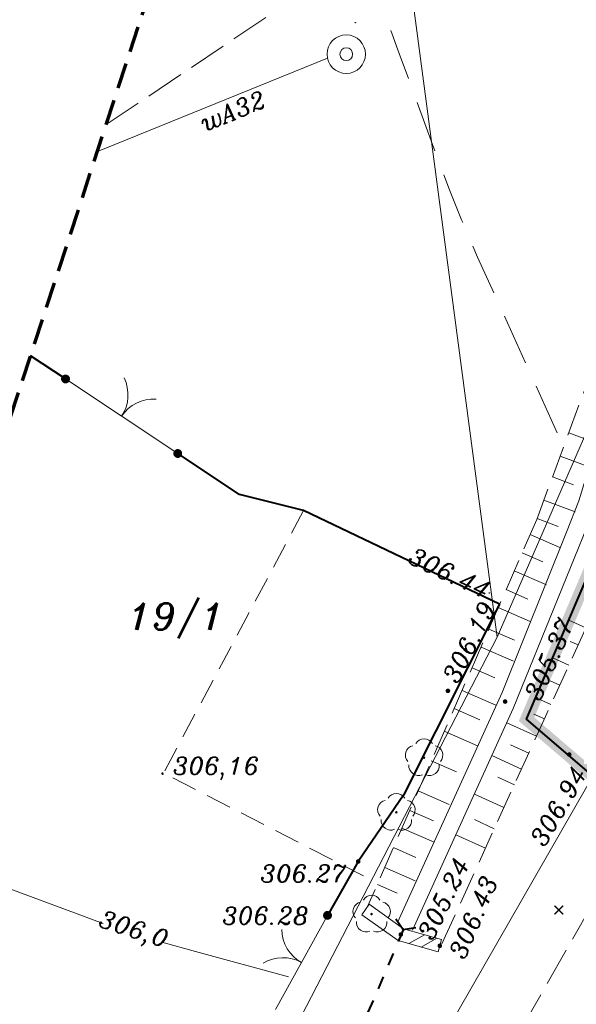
# Model space of a CAD drawing. Extents: x 4615668 to 9294084, y 5325188 to 10688993.
# Tile 600 of 656: x 4651519 to 4651541, y 5338662 to 5338700. Entities that reach past the tile are written whole.
import ezdxf

# ---------------------------------------------------------------- set-up
doc = ezdxf.new("R2010")
doc.units = 0
doc.header["$MEASUREMENT"] = 0
for name, pattern in [('BUBZ02', [1.75, 1.25, -0.5]), ('DASHDOT', [25.4, 12.7, -6.35, 0, -6.35]), ('DASHED', [19.05, 12.7, -6.35]), ('EGBK02', [2, 1.5, -0.5]), ('KTCR', [1.5, 1, -0.5]), ('KTJZ01', [2, 1.5, -0.5]), ('l215_500', [2.5, 1.5, -0.4125, 0.175, -0.4125]), ('l217_500', [2, 1.5, -0.5]), ('l219_500', [0.5, -0.25, 0, -0.25]), ('l266_500', [1, 0.5, -0.5]), ('l423_500', [2, 1.5, -0.5]), ('l424_500', [1.5, 1, -0.5]), ('l641_500', [1.5, 1, -0.5]), ('l812_500', [3, 2, -1]), ('l823_500', [1.75, 1.25, -0.5])]:
    doc.linetypes.add(name, pattern=pattern)
for name, color, linetype in [('52', 7, 'Continuous'), ('projekt', 202, 'Continuous'), ('sciany', 1, 'Continuous')]:
    doc.layers.add(name, color=color, linetype=linetype)
for name, color, linetype, lineweight in [('chodnik', 7, 'l423_500', 13), ('g', 7, 'Continuous', 13), ('gr_dzialki', 7, 'l219_500', 13), ('gr_klasy', 7, 'l217_500', 13), ('jezdnia', 7, 'l424_500', 13), ('mur', 7, 'Continuous', 13), ('nr_dzialki', 7, 'Continuous', 13), ('ogr_symb', 7, 'l901_500', 40), ('pkt_wys', 7, 'Continuous', 13), ('przepust', 7, 'l266_500', 40), ('rowy', 7, 'l266_500', 13), ('skarpa_gora', 7, 'l823_500', 13), ('skarpa_umoc', 7, 'Continuous', 13), ('w', 7, 'Continuous', 13), ('w_elem_naziemne', 7, 'Continuous', 13), ('warst_ciagla', 7, 'Continuous', 0), ('warst_opis', 7, 'Continuous', 0), ('warst_przeryw', 7, 'l812_500', 0), ('Wymiar', 7, 'Continuous', 9), ('zakresy', 7, 'l215_500', 70), ('zielen', 7, 'Continuous', 13)]:
    doc.layers.add(name, color=color, linetype=linetype, lineweight=lineweight)
doc.styles.add('Style-ITALIC_1250', font='ITALIC_1250.shx')
doc.styles.add('txt', font='TXT', dxfattribs={"height": 0.2})
doc.linetypes.add('KTOK05', pattern='A,3.75,[16,dgnlstyle-2015all.shx,S=0.0028,R=0,X=0,Y=0],3.75', length=7.5)
doc.linetypes.add('l901_500', pattern='A,3.75,[38,dgnlstyle-2015all.shx,S=0.0028,R=0,X=0,Y=0],3.75', length=7.5)

# ---------------------------------------------------------------- blocks, each defined once
blk = doc.blocks.new('WYS')
at = {"layer": '52', "color": 67, "linetype": 'Continuous'}
blk.add_circle((0, 0), 0.08, dxfattribs=at)
blk = doc.blocks.new('922_5')
at = {"layer": 'zielen', "linetype": 'Continuous', "lineweight": 13}
h = blk.add_hatch(color=96, dxfattribs=at)
edge = h.paths.add_edge_path()
edge.add_arc((0, 0), 0.05, 0, 360)
at = {"layer": 'zielen', "color": 96, "linetype": 'Continuous', "lineweight": 13}
for centre, start, end in [((-0.352, 0.098), 101.9988, 221.9759), ((0.005, 0.357), 30.1243, 149.8757), ((0.362, 0.098), 318.0241, 78.0012), ((-0.215, -0.321), 174.335, 293.7607), ((0.225, -0.321), 246.2393, 5.665)]:
    blk.add_arc(centre, 0.375, start, end, dxfattribs=at)
blk = doc.blocks.new('SB_1')
at = {"color": 0, "linetype": 'ByBlock', "lineweight": -2}
for radius in [7.5, 2.5]:
    blk.add_circle((0, 0), radius, dxfattribs=at)
blk = doc.blocks.new('*U106')
at = {"layer": 'mur', "color": 7, "linetype": 'Continuous', "lineweight": 13}
for p, q in [((0, 0.0005), (-0.0007, -0.0002)), ((0.0007, 0.0005), (0, -0.0002))]:
    blk.add_line(p, q, dxfattribs=at)
blk = doc.blocks.new('140_1')
at = {"linetype": 'ByBlock', "lineweight": -2}
blk.add_hatch(color=0, dxfattribs=at).paths.add_polyline_path([(0.9, 0, 1), (-0.9, 0, 1)], flags=16)
blk = doc.blocks.new('140')
at = {"linetype": 'ByBlock', "lineweight": -2}
blk.add_hatch(color=0, dxfattribs=at).paths.add_polyline_path([(0.45, 0, 1), (-0.45, 0, 1)], flags=16)
blk = doc.blocks.new('G$C3390F2A0')
at = {"layer": 'ogr_symb', "linetype": 'Continuous', "lineweight": 13}
h = blk.add_hatch(color=7, dxfattribs=at)
edge = h.paths.add_edge_path()
edge.add_arc((35.651, 93.303), 0.175, 326.431, 686.431)
h = blk.add_hatch(color=7, dxfattribs=at)
edge = h.paths.add_edge_path()
edge.add_arc((40.029, 90.397), 0.175, 326.431, 686.431)
h = blk.add_hatch(color=7, dxfattribs=at)
edge = h.paths.add_edge_path()
edge.add_arc((45.872, 72.387), 0.175, 61.1173, 421.1173)
at = {"layer": 'chodnik', "color": 7, "linetype": 'KTCR', "lineweight": 13, "flags": 128}
blk.add_lwpolyline([(44.936, 88.172), (39.479, 77.938), (47.276, 73.93)], dxfattribs=at)
at = {"layer": 'g', "color": 52, "linetype": 'Continuous', "lineweight": 13, "flags": 128}
blk.add_lwpolyline([(48.976, 65.2), (56.987, 79.156), (61.682, 90.597), (66.25, 102.15), (67.511, 105.295)], dxfattribs=at)
at = {"layer": 'gr_dzialki', "color": 96, "linetype": 'Continuous', "lineweight": 13}
for p, q in [((46.136, 131.192), (52.493, 83.242)), ((52.493, 83.242), (60.474, 101.588)), ((52.493, 83.242), (60.474, 101.588)), ((38.41, 55.998), (52.493, 83.242))]:
    blk.add_line(p, q, dxfattribs=at)
at = {"layer": 'gr_klasy', "color": 96, "linetype": 'EGBK02', "lineweight": 13}
blk.add_line((37.237, 103.221), (63.211, 120.633), dxfattribs=at)
at = {"layer": 'jezdnia', "color": 7, "linetype": 'KTJZ01', "lineweight": 13, "flags": 128}
blk.add_lwpolyline([(58.167, 76.235), (52.409, 66.184), (44.964, 53.366), (40.82, 48.381), (34.175, 43.393), (27.999, 40.436), (18.581, 38.395), (17.95, 39.145)], dxfattribs=at)
at = {"layer": 'mur', "color": 7, "linetype": 'Continuous', "lineweight": 13}
for p, q in [((47.494, 72.819), (47.206, 72.41)), ((50.323, 71.442), (50.184, 70.962))]:
    blk.add_line(p, q, dxfattribs=at)
at = {"layer": 'mur', "color": 7, "linetype": 'Continuous', "lineweight": 13, "flags": 128}
for points in [[(47.494, 72.819), (48.843, 71.869), (50.323, 71.442)], [(47.206, 72.41), (48.623, 71.412), (50.184, 70.962)]]:
    blk.add_lwpolyline(points, dxfattribs=at)
at = {"layer": 'ogr_symb', "color": 7, "linetype": 'Continuous', "lineweight": 13}
for p, q in [((35.651, 93.303), (40.029, 90.397)), ((43.846, 68.715), (45.872, 72.387))]:
    blk.add_line(p, q, dxfattribs=at)
at = {"layer": 'ogr_symb', "color": 7, "linetype": 'KTOK05', "lineweight": 40}
for points in [[(56.816, 77.321), (53.639, 80.037), (57.366, 88.778), (61.539, 99.163), (67.683, 122.179), (73.376, 145.314), (74.953, 151.225), (77.861, 170.425), (77.463, 176.389)], [(35.651, 93.303), (34.289, 94.206)], [(52.586, 84.526), (44.936, 88.172), (42.434, 88.801), (40.029, 90.397)], [(52.586, 84.526), (48.839, 77.075), (47.07, 74.488), (45.872, 72.387)]]:
    blk.add_lwpolyline(points, dxfattribs=at)
at = {"layer": 'ogr_symb', "color": 7, "linetype": 'Continuous', "lineweight": 13}
for centre, start, end in [((36.59, 92.679), 326.431, 26.431), ((39.09, 91.021), 86.431, 146.431), ((45.584, 71.864), 181.1173, 241.1173), ((44.135, 69.237), 61.1173, 121.1173)]:
    blk.add_arc(centre, 1.5, start, end, dxfattribs=at)
at = {"layer": 'przepust', "color": 7, "linetype": 'Continuous', "lineweight": 40}
for p, q in [((48.83, 71.826), (48.633, 71.366)), ((48.437, 70.907), (48.24, 70.447)), ((48.043, 69.988), (47.846, 69.528)), ((47.649, 69.068), (47.452, 68.609))]:
    blk.add_line(p, q, dxfattribs=at)
at = {"layer": 'przepust', "color": 7, "linetype": 'Continuous', "lineweight": 40, "flags": 128}
blk.add_lwpolyline([(49.325, 71.901), (48.83, 71.826), (48.543, 72.235)], dxfattribs=at)
at = {"layer": 'rowy', "color": 7, "linetype": 'Continuous', "lineweight": 13}
blk.add_line((52.691, 81.075), (48.604, 72.105), dxfattribs=at)
at = {"layer": 'rowy', "color": 7, "linetype": 'Continuous', "lineweight": 13, "flags": 128}
for points in [[(77.743, 176.359), (72.498, 150.919), (68.171, 132.964), (62.539, 109.06), (60.869, 101.413), (58.479, 94.987), (56.627, 89.084), (53.112, 80.453), (49.194, 71.811)], [(52.691, 81.075), (55.194, 87.328), (55.684, 88.551), (57.83, 95.551)]]:
    blk.add_lwpolyline(points, dxfattribs=at)
at = {"layer": 'skarpa_gora', "color": 7, "linetype": 'BUBZ02', "lineweight": 13}
blk.add_line((54.04, 87.83), (47.439, 72.729), dxfattribs=at)
at = {"layer": 'skarpa_gora', "color": 7, "linetype": 'BUBZ02', "lineweight": 13, "flags": 128}
for points in [[(54.04, 87.83), (57.024, 95.912), (58.557, 99.532), (60.077, 104.757), (61.011, 108.002), (62.734, 118.017), (65.24, 131.762), (69.241, 151.199), (70.679, 158.88), (74.354, 174.815)], [(50.331, 71.276), (54.375, 80.137), (57.248, 86.436)]]:
    blk.add_lwpolyline(points, dxfattribs=at)
at = {"layer": 'skarpa_umoc', "color": 7, "linetype": 'Continuous', "lineweight": 13}
for p, q in [((55.284, 91.199), (56.02, 90.927)), ((54.95, 90.295), (56.038, 89.893)), ((54.65, 89.482), (55.467, 89.18)), ((54.316, 88.579), (55.539, 88.128)), ((54.052, 87.863), (54.879, 87.557)), ((53.782, 87.24), (54.933, 86.737)), ((53.467, 86.519), (54.273, 86.167)), ((53.162, 85.823), (54.416, 85.275)), ((52.842, 85.091), (53.685, 84.722)), ((52.536, 84.39), (53.774, 83.849)), ((55.953, 83.597), (55.285, 83.902)), ((52.17, 83.554), (53.167, 83.118)), ((55.649, 82.931), (55.338, 83.073)), ((51.864, 82.852), (53.132, 82.298)), ((55.288, 82.14), (54.687, 82.414)), ((51.511, 82.045), (52.401, 81.656)), ((54.934, 81.362), (54.563, 81.531)), ((51.124, 81.16), (52.436, 80.586)), ((54.591, 80.61), (54.037, 80.862)), ((50.815, 80.452), (51.812, 80.015)), ((54.026, 79.372), (52.869, 79.9)), ((54.335, 80.049), (53.921, 80.238)), ((50.427, 79.566), (51.723, 78.999)), ((53.727, 78.717), (53.011, 79.044)), ((49.923, 78.412), (50.903, 77.983)), ((53.439, 78.087), (52.28, 78.616)), ((53.163, 77.481), (52.512, 77.778)), ((49.412, 77.244), (50.618, 76.717)), ((52.757, 76.592), (51.603, 77.118)), ((49.08, 76.483), (50.012, 76.075)), ((52.38, 75.765), (51.603, 76.12)), ((48.779, 75.794), (50.012, 75.255)), ((52.033, 75.006), (50.881, 75.531)), ((48.445, 75.03), (49.316, 74.649)), ((48.108, 74.26), (49.299, 73.74)), ((47.817, 73.594), (48.585, 73.258))]:
    blk.add_line(p, q, dxfattribs=at)
at = {"layer": 'w', "color": 160, "linetype": 'Continuous', "lineweight": 13}
blk.add_line((37.568, 102.446), (45.87, 105.815), dxfattribs=at)
at = {"layer": 'w', "color": 160, "linetype": 'Continuous', "lineweight": 13, "flags": 128}
blk.add_lwpolyline([(36.894, 102.172), (37.568, 102.446)], dxfattribs=at)
at = {"layer": 'warst_ciagla', "color": 21, "linetype": 'Continuous', "lineweight": 0, "flags": 128}
for points in [[(32.806, 73.667), (37.117, 72.065)], [(39.414, 71.34), (40.72, 70.981), (44.353, 69.987)]]:
    blk.add_lwpolyline(points, dxfattribs=at)
at = {"layer": 'warst_przeryw', "color": 21, "linetype": 'l812_500', "lineweight": 0, "flags": 128}
blk.add_lwpolyline([(54.84, 91.198), (51.731, 98.059), (51.351, 98.923), (51.107, 99.504), (50.639, 100.673), (49.973, 102.441), (49.111, 104.81), (48.675, 105.992), (47.528, 109.083), (46.964, 110.63), (46.132, 112.957), (45.319, 115.293), (44.922, 116.466), (44.54, 117.633), (44.358, 118.219), (44.093, 119.101), (44.058, 119.224)], dxfattribs=at)
at = {"layer": 'zakresy', "color": 217, "linetype": 'l641_500', "lineweight": 70, "flags": 128}
blk.add_lwpolyline([(6.931, 10.558), (39.477, 110.069), (74.623, 175.45), (179.151, 163.591), (168.968, 97.168), (66.518, 8.467), (6.931, 10.558)], dxfattribs=at)
at = {"layer": 'mur', "color": 7, "linetype": 'Continuous', "lineweight": 13, "xscale": 714, "yscale": 713.9999999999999, "zscale": 713.9999999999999, "rotation": 343.9214414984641}
blk.add_blockref('*U106', (49.561, 71.29), dxfattribs=at)
at = {"layer": 'pkt_wys', "color": 7, "linetype": 'Continuous', "lineweight": 13, "xscale": 0.1, "yscale": 0.1, "zscale": 0.1}
for name, p, rotation in [('WYS', (46.956, 107.2), 0.06577989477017), ('WYS', (52.19, 84.963), 0.06577989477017), ('140_1', (50.572, 81.142), 0.06578024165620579), ('140_1', (50.572, 81.142), 0.06578024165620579), ('140_1', (50.572, 81.142), 0.06578024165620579), ('140_1', (50.572, 81.142), 0.06578024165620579), ('140_1', (52.803, 80.725), 0.06578024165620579), ('140_1', (52.803, 80.725), 0.06578024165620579), ('140_1', (52.803, 80.725), 0.06578024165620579), ('140_1', (52.803, 80.725), 0.06578024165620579), ('140_1', (52.803, 80.725), 0.06578024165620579), ('140_1', (52.803, 80.725), 0.06578024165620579), ('140_1', (52.803, 80.725), 0.06578024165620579), ('140_1', (52.803, 80.725), 0.06578024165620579), ('140_1', (55.305, 78.658), 0.06578024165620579), ('140_1', (55.305, 78.658), 0.06578024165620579), ('140_1', (55.305, 78.658), 0.06578024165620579), ('140_1', (55.305, 78.658), 0.06578024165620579), ('140_1', (55.305, 78.658), 0.06578024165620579), ('140_1', (55.305, 78.658), 0.06578024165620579), ('140_1', (55.305, 78.658), 0.06578024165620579), ('140_1', (55.305, 78.658), 0.06578024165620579), ('140', (39.432, 77.924), 0.06578024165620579), ('140', (39.432, 77.924), 0.06578024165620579), ('140', (39.432, 77.924), 0.06578024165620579), ('140', (39.432, 77.924), 0.06578024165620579), ('WYS', (39.437, 77.884), 0.06577989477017), ('140_1', (47.07, 74.488), 0.06578024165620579), ('140_1', (47.07, 74.488), 0.06578024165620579), ('140_1', (47.07, 74.488), 0.06578024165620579), ('140_1', (47.07, 74.488), 0.06578024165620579), ('140_1', (47.07, 74.488), 0.06578024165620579), ('140_1', (47.07, 74.488), 0.06578024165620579), ('140_1', (47.07, 74.488), 0.06578024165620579), ('140_1', (47.07, 74.488), 0.06578024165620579), ('140_1', (45.872, 72.387), 0.06578024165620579), ('140_1', (45.872, 72.387), 0.06578024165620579), ('140_1', (45.872, 72.387), 0.06578024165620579), ('140_1', (45.872, 72.387), 0.06578024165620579), ('140_1', (45.872, 72.387), 0.06578024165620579), ('140_1', (45.872, 72.387), 0.06578024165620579), ('140_1', (45.872, 72.387), 0.06578024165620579), ('140_1', (45.872, 72.387), 0.06578024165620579), ('140_1', (48.733, 71.64), 0.06578024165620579), ('140_1', (48.733, 71.64), 0.06578024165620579), ('140_1', (48.733, 71.64), 0.06578024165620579), ('140_1', (48.733, 71.64), 0.06578024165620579), ('140_1', (48.733, 71.64), 0.06578024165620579), ('140_1', (48.733, 71.64), 0.06578024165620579), ('140_1', (48.733, 71.64), 0.06578024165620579), ('140_1', (48.733, 71.64), 0.06578024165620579), ('140_1', (50.254, 71.202), 0.06578024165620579), ('140_1', (50.254, 71.202), 0.06578024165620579), ('140_1', (50.254, 71.202), 0.06578024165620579), ('140_1', (50.254, 71.202), 0.06578024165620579), ('140_1', (50.254, 71.202), 0.06578024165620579), ('140_1', (50.254, 71.202), 0.06578024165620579), ('140_1', (50.254, 71.202), 0.06578024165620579), ('140_1', (50.254, 71.202), 0.06578024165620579)]:
    blk.add_blockref(name, p, dxfattribs=dict(at, rotation=rotation))
at = {"layer": 'w_elem_naziemne', "color": 7, "linetype": 'Continuous', "lineweight": 13, "xscale": 0.1, "yscale": 0.1, "zscale": 0.1, "rotation": 0.06577989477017}
blk.add_blockref('SB_1', (46.604, 105.969), dxfattribs=at)
at = {"layer": 'zielen', "color": 96, "linetype": 'Continuous', "lineweight": 13}
for p in [(49.637, 78.538), (48.556, 76.407), (47.591, 72.439)]:
    blk.add_blockref('922_5', p, dxfattribs=at)
at = {"layer": 'nr_dzialki', "color": 96, "linetype": 'Continuous', "lineweight": 13, "insert": (38.083, 83.177), "char_height": 1.04, "attachment_point": 7, "rotation": 0.0658, "line_spacing_factor": 0.722892, "style": 'txt'}
blk.add_mtext('\\FITALIC_1250.shx;19/1', dxfattribs=at)
at = {"layer": 'pkt_wys', "color": 7, "linetype": 'Continuous', "lineweight": 13, "char_height": 0.68, "attachment_point": 7, "line_spacing_factor": 0.722892}
for s, insert, rotation, style in [('\\FITALIC_1250.shx;306.44', (48.962, 86.156), 334.6819, 'txt'), ('\\FITALIC_1250.shx; 306.19', (50.729, 80.961), 63.1833, 'Style-ITALIC_1250'), ('\\FITALIC_1250.shx; 305.37', (53.968, 80.278), 66.3328, 'Style-ITALIC_1250'), ('\\FITALIC_1250.shx; 305.37', (53.968, 80.278), 66.3328, 'Style-ITALIC_1250'), ('\\FITALIC_1250.shx; 305.37', (53.968, 80.278), 66.3328, 'Style-ITALIC_1250'), ('\\FITALIC_1250.shx; 305.37', (53.968, 80.278), 66.3328, 'Style-ITALIC_1250'), ('\\FITALIC_1250.shx; 305.37', (53.968, 80.278), 66.3328, 'Style-ITALIC_1250'), ('\\FITALIC_1250.shx; 305.37', (53.968, 80.278), 66.3328, 'Style-ITALIC_1250'), ('\\FITALIC_1250.shx; 305.37', (53.968, 80.278), 66.3328, 'Style-ITALIC_1250'), ('\\FITALIC_1250.shx; 305.37', (53.968, 80.278), 66.3328, 'Style-ITALIC_1250'), ('\\FITALIC_1250.shx;306,16', (39.84, 77.671), 0.0658, 'txt'), ('\\FITALIC_1250.shx; 306.94', (54.094, 74.612), 59.7592, 'Style-ITALIC_1250'), ('\\FITALIC_1250.shx; 306.94', (54.094, 74.612), 59.7592, 'Style-ITALIC_1250'), ('\\FITALIC_1250.shx; 306.94', (54.094, 74.612), 59.7592, 'Style-ITALIC_1250'), ('\\FITALIC_1250.shx; 306.94', (54.094, 74.612), 59.7592, 'Style-ITALIC_1250'), ('\\FITALIC_1250.shx; 306.94', (54.094, 74.612), 59.7592, 'Style-ITALIC_1250'), ('\\FITALIC_1250.shx; 306.27', (42.786, 73.677), 0.0658, 'Style-ITALIC_1250'), ('\\FITALIC_1250.shx; 306.27', (42.786, 73.677), 0.0658, 'Style-ITALIC_1250'), ('\\FITALIC_1250.shx; 306.27', (42.786, 73.677), 0.0658, 'Style-ITALIC_1250'), ('\\FITALIC_1250.shx; 306.27', (42.786, 73.677), 0.0658, 'Style-ITALIC_1250'), ('\\FITALIC_1250.shx; 306.27', (42.786, 73.677), 0.0658, 'Style-ITALIC_1250'), ('\\FITALIC_1250.shx; 306.27', (42.786, 73.677), 0.0658, 'Style-ITALIC_1250'), ('\\FITALIC_1250.shx; 306.27', (42.786, 73.677), 0.0658, 'Style-ITALIC_1250'), ('\\FITALIC_1250.shx; 306.27', (42.786, 73.677), 0.0658, 'Style-ITALIC_1250'), ('\\FITALIC_1250.shx; 305.24', (49.772, 70.947), 64.2329, 'Style-ITALIC_1250'), ('\\FITALIC_1250.shx; 306.43', (51.034, 70.197), 67.0403, 'Style-ITALIC_1250'), ('\\FITALIC_1250.shx; 306.28', (41.297, 72.033), 0.0658, 'Style-ITALIC_1250'), ('\\FITALIC_1250.shx; 306.28', (41.297, 72.033), 0.0658, 'Style-ITALIC_1250'), ('\\FITALIC_1250.shx; 306.28', (41.297, 72.033), 0.0658, 'Style-ITALIC_1250'), ('\\FITALIC_1250.shx; 306.28', (41.297, 72.033), 0.0658, 'Style-ITALIC_1250'), ('\\FITALIC_1250.shx; 306.28', (41.297, 72.033), 0.0658, 'Style-ITALIC_1250'), ('\\FITALIC_1250.shx; 306.28', (41.297, 72.033), 0.0658, 'Style-ITALIC_1250'), ('\\FITALIC_1250.shx; 306.28', (41.297, 72.033), 0.0658, 'Style-ITALIC_1250'), ('\\FITALIC_1250.shx; 306.28', (41.297, 72.033), 0.0658, 'Style-ITALIC_1250')]:
    blk.add_mtext(s, dxfattribs=dict(at, insert=insert, rotation=rotation, style=style))
at = {"layer": 'w', "color": 160, "linetype": 'Continuous', "lineweight": 13, "insert": (42.185, 103.756), "char_height": 0.68, "attachment_point": 5, "rotation": 22.0888, "line_spacing_factor": 0.722892, "style": 'txt'}
blk.add_mtext('\\FITALIC_1250.shx;wA32', dxfattribs=at)
at = {"layer": 'warst_opis', "color": 21, "linetype": 'Continuous', "lineweight": 0, "insert": (38.286, 71.767), "char_height": 0.68, "attachment_point": 5, "rotation": 342.0212, "line_spacing_factor": 0.722892, "style": 'txt'}
blk.add_mtext('\\FITALIC_1250.shx;306,0', dxfattribs=at)
blk = doc.blocks.new('G$C8E15AEAE')
at = {"layer": 'sciany', "lineweight": 0, "ltscale": 40, "const_width": 0.1}
for points in [[(0.035, 0.035), (0.702, 0.702)], [(0.035, 0.702), (0.702, 0.035)]]:
    blk.add_lwpolyline(points, dxfattribs=at)

msp = doc.modelspace()

# ---------------------------------------------------------------- linework, layer by layer
at = {"layer": 'projekt', "color": 94, "linetype": 'DASHDOT', "lineweight": 0, "ltscale": 0.1, "const_width": 0.5}
msp.add_lwpolyline([(4651566.021, 5338613.968), (4651558.374, 5338617.24), (4651547.198, 5338622.021), (4651564.603, 5338651.393), (4651552.904, 5338661.002), (4651545.747, 5338666.88), (4651541.754, 5338670.151), (4651538.616, 5338672.832), (4651542.093, 5338681.008), (4651546.516, 5338691.959), (4651551.189, 5338709.466), (4651556.077, 5338728.86), (4651558.23, 5338737.597), (4651559.929, 5338744.021), (4651562.842, 5338763.156), (4651562.44, 5338769.185)], dxfattribs=at)

# ---------------------------------------------------------------- block references
at = {"lineweight": 0, "ltscale": 40, "xscale": 0.5, "yscale": 0.5, "zscale": 0.5}
msp.add_blockref('G$C8E15AEAE', (4651539.692, 5338665.21), dxfattribs=at)
at = {"layer": 'Wymiar', "color": 242, "linetype": 'DASHED', "lineweight": 30, "ltscale": 0.01}
msp.add_blockref('G$C3390F2A0', (4651484.977, 5338592.796), dxfattribs=at)

doc.saveas('drawing.dxf')
